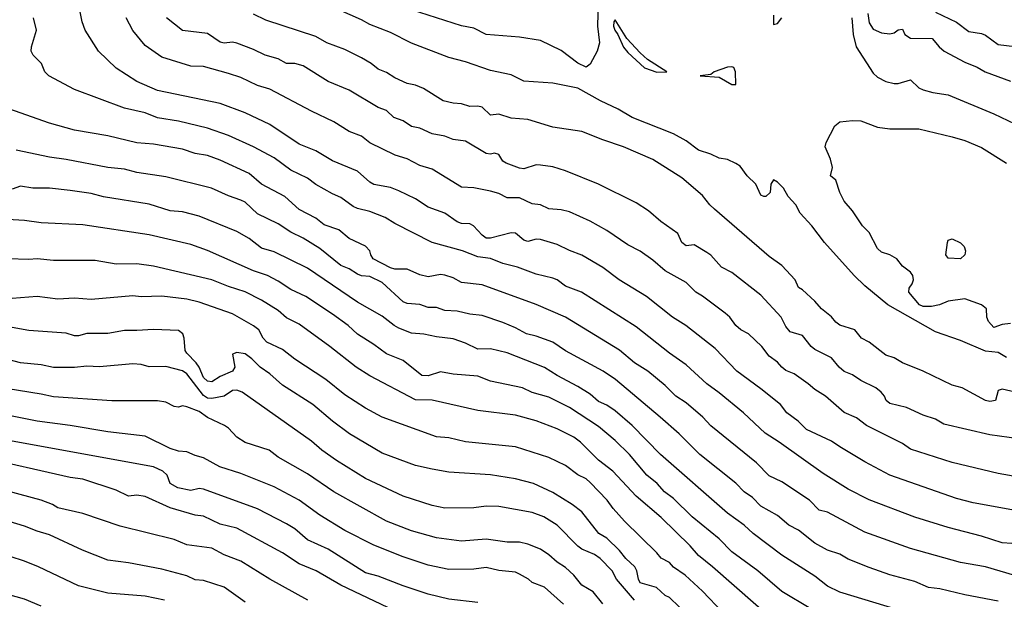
# Model space of a CAD drawing. Header units: metres. Extents: x -46681 to -43747, y -240911 to -237677.
# Tile 634 of 656: x -45464 to -45346, y -239050 to -238981. Entities that reach past the tile are written whole.
import ezdxf

# ---------------------------------------------------------------- set-up
doc = ezdxf.new("R2010")
doc.units = ezdxf.units.M
doc.layers.add('CONTOUR_INDEX', color=1, linetype='Continuous')
doc.layers.add('CONTOUR_INTER', color=3, linetype='Continuous')

msp = doc.modelspace()

# ---------------------------------------------------------------- linework, layer by layer
at = {"layer": 'CONTOUR_INDEX'}
for points, elevation in [([(-45394.65, -238978.52), (-45394.74, -238981.52), (-45394.5, -238983.52), (-45394.79, -238984.52), (-45395.6, -238986.08), (-45396.1, -238986.48), (-45397.1, -238985.99), (-45399.1, -238984.45), (-45401.6, -238983.27), (-45404.1, -238982.84), (-45408.1, -238982.52), (-45409.6, -238981.78), (-45411.1, -238981.51), (-45417.1, -238979.55)], 110), ([(-45340.1, -239040.54), (-45349.6, -239038.84), (-45351.6, -239038.33), (-45359.6, -239035.51), (-45362.6, -239033.9), (-45365.6, -239032.12), (-45366.6, -239031.4), (-45369.63, -239030.02), (-45370.62, -239029.02), (-45371.97, -239028.02), (-45372.76, -239027.02), (-45375.1, -239025.13), (-45377.99, -239023.02), (-45380.6, -239020.27), (-45384.14, -239017.52), (-45385.71, -239016.52), (-45388.86, -239014.02), (-45392.12, -239012.02), (-45394.1, -239010.54), (-45396.6, -239009.05), (-45398.1, -239008.51), (-45399.6, -239007.77), (-45401.6, -239007.19), (-45402.1, -239007.14), (-45403.1, -239007.43), (-45403.6, -239007.26), (-45404.6, -239006.41), (-45405.1, -239006.39), (-45407.6, -239007.02), (-45408.1, -239007), (-45408.6, -239006.64), (-45409.63, -239005.52), (-45410.1, -239005.3), (-45411.1, -239005.26), (-45411.6, -239005.04), (-45413.1, -239004.01), (-45415.1, -239003.28), (-45416.6, -239002.27), (-45418.6, -239001.31), (-45419.6, -239000.94), (-45421.6, -239000.57), (-45422.1, -239000.29), (-45423.6, -238998.98), (-45426.6, -238997.74), (-45428.6, -238996.51), (-45430.6, -238995.71), (-45434.1, -238993.37), (-45437.1, -238991.96), (-45440.1, -238990.82), (-45447.6, -238989.28), (-45450.1, -238988.18), (-45452.6, -238986.58), (-45454.72, -238984.52), (-45456.32, -238982.02), (-45456.66, -238981.02), (-45457.07, -238979.02)], 105), ([(-45365.62, -238993.02), (-45364.1, -238992.87), (-45363.1, -238992.93), (-45361.1, -238993.69), (-45359.6, -238993.89), (-45356.1, -238993.87), (-45352.1, -238994.82), (-45350.6, -238995.27), (-45348.6, -238996.11), (-45345.6, -238997.99)], 110), ([(-45345.1, -239017.27), (-45346.1, -239017.39), (-45347.1, -239017.74), (-45347.75, -239017.02), (-45347.94, -239016.52), (-45347.99, -239015.52), (-45348.6, -239015.02), (-45350.6, -239014.3), (-45352.6, -239014.6), (-45353.63, -239015.02), (-45354.6, -239015.24), (-45355.6, -239015.25), (-45356.02, -239015.02), (-45357.32, -239013.52), (-45357.26, -239013.02), (-45356.92, -239012.52), (-45356.77, -239012.02), (-45356.85, -239011.52), (-45357.1, -239011.09), (-45358.1, -239010.39), (-45358.77, -239009.52), (-45359.6, -239009.03), (-45360.6, -239008.7), (-45361.1, -239008.24), (-45362.1, -239006.34), (-45362.89, -239005.52), (-45364.1, -239003.73), (-45365.1, -239002.57), (-45365.63, -239001.52), (-45366.1, -239000.03), (-45366.73, -238999.52), (-45366.48, -238998.52), (-45366.73, -238997.52), (-45367.36, -238996.02), (-45367.26, -238995.52), (-45366.2, -238993.52), (-45365.62, -238993.02)], 110), ([(-45369.1, -239051.57), (-45372.6, -239049.51), (-45375.45, -239047.02), (-45378.6, -239044.72), (-45380.1, -239043.15), (-45383.34, -239040.52), (-45385.6, -239038.3), (-45386.69, -239037.52), (-45387.58, -239036.52), (-45388.8, -239035.52), (-45390.88, -239033.02), (-45392.6, -239031.35), (-45394.6, -239029.64), (-45398.1, -239027.39), (-45400.6, -239026.12), (-45402.6, -239025.56), (-45403.75, -239025.02), (-45407.6, -239024.2), (-45409.1, -239023.6), (-45412.1, -239023.36), (-45413.6, -239023.1), (-45415.1, -239023.58), (-45415.86, -239023.52), (-45418.1, -239021.72), (-45420.1, -239020.91), (-45421.6, -239019.78), (-45423.6, -239018.54), (-45424.71, -239017.52), (-45426.6, -239016.14), (-45429.81, -239014.02), (-45431.6, -239013.2), (-45433.1, -239012.18), (-45434.39, -239011.52), (-45436.1, -239010.94), (-45441.6, -239008.5), (-45443.6, -239007.78), (-45448.6, -239006.63), (-45456.6, -239005.42), (-45461.6, -239005.16), (-45463.6, -239004.9), (-45467.1, -239004.69)], 100), ([(-45394.1, -239050.98), (-45395.25, -239049.52), (-45396.6, -239048.73), (-45397.6, -239047.53), (-45398.6, -239046.6), (-45399.6, -239045.98), (-45400.6, -239045.07), (-45401.6, -239044.42), (-45403.1, -239043.8), (-45404.1, -239043.55), (-45405.6, -239043.57), (-45408.1, -239043.21), (-45411.1, -239043.44), (-45414.1, -239043.03), (-45417.1, -239042.2), (-45420.1, -239041.05), (-45426.44, -239037.52), (-45429.6, -239035.36), (-45433.1, -239033.35), (-45434.21, -239032.52), (-45437.1, -239031.59), (-45438.1, -239030.95), (-45439.1, -239029.86), (-45439.58, -239029.52), (-45441.6, -239028.58), (-45442.6, -239027.86), (-45444.1, -239027.31), (-45444.6, -239027.17), (-45445.1, -239027.34), (-45445.6, -239027.25), (-45446.6, -239026.75), (-45447.6, -239026.56), (-45453.1, -239026.59), (-45460.1, -239026.1), (-45461.6, -239025.75), (-45467.1, -239024.89)], 95), ([(-45437.1, -239050.78), (-45439.6, -239048.97), (-45442.1, -239048.18), (-45443.1, -239048.08), (-45444.1, -239047.61), (-45447.1, -239046.8), (-45451.1, -239046.05), (-45453.6, -239045.73), (-45456.64, -239044.52), (-45460.6, -239042.66), (-45462.1, -239042.25), (-45463.6, -239041.62), (-45478.73, -239037.02)], 90)]:
    msp.add_lwpolyline(points, dxfattribs=dict(at, elevation=elevation))
at = {"layer": 'CONTOUR_INTER'}
for points, elevation in [([(-45345.6, -239021.35), (-45346.6, -239020.75), (-45348.1, -239020.62), (-45351.1, -239019.31), (-45354.1, -239018.28), (-45359.86, -239015.02), (-45362.6, -239012.74), (-45363.87, -239011.52), (-45367.45, -239007.52), (-45368.98, -239005.52), (-45370.37, -239004.02), (-45370.9, -239003.02), (-45371.83, -239002.02), (-45372.39, -239001.02), (-45373.1, -239000.29), (-45373.6, -239000.01), (-45373.91, -239000.52), (-45373.98, -239001.52), (-45374.52, -239002.02), (-45374.74, -239002.02), (-45375.1, -239001.83), (-45375.7, -239000.52), (-45376.74, -238999.52), (-45377.6, -238998.38), (-45378.1, -238998.03), (-45379.1, -238997.57), (-45380.1, -238997.39), (-45381.1, -238996.9), (-45382.6, -238996.45), (-45384.1, -238995.32), (-45385.6, -238994.47), (-45390.57, -238992.52), (-45392.24, -238991.52), (-45394.36, -238990.52), (-45397.1, -238989), (-45400.1, -238988.37), (-45403.6, -238988.16), (-45405.1, -238987.38), (-45407.6, -238986.85), (-45410.6, -238985.82), (-45412.6, -238985.31), (-45417.1, -238983.57), (-45419.6, -238982.3), (-45422.1, -238981.33), (-45423.1, -238980.78), (-45428.17, -238978.52)], 109), ([(-45354.1, -238979.84), (-45351.6, -238981.05), (-45350.1, -238982.19), (-45348.6, -238982.4), (-45348.1, -238982.63), (-45346.6, -238983.73), (-45344.6, -238983.97)], 107), ([(-45342.6, -239043.9), (-45346.1, -239043.64), (-45348.6, -239042.82), (-45352.6, -239041.79), (-45356.6, -239040.54), (-45362.1, -239038.49), (-45364.6, -239037.17), (-45367.6, -239035.29), (-45372.9, -239031.52), (-45374.6, -239030.47), (-45377.2, -239028.02), (-45380.1, -239025.6), (-45381.6, -239024.53), (-45384.1, -239022.23), (-45386.1, -239020.83), (-45390.1, -239017.69), (-45396.68, -239013.52), (-45398.6, -239012.8), (-45399.6, -239012.04), (-45400.1, -239011.81), (-45402.1, -239011.33), (-45404.36, -239010.52), (-45406.1, -239010.08), (-45407.6, -239009.46), (-45409.1, -239009.25), (-45410.98, -239008.52), (-45414.6, -239007.53), (-45419.1, -239005.26), (-45420.26, -239004.52), (-45422.1, -239003.82), (-45423.6, -239003.46), (-45424.1, -239003.2), (-45425.6, -239002.11), (-45426.6, -239001.7), (-45428.6, -239000.56), (-45429.6, -238999.79), (-45431.6, -238998.85), (-45433.6, -238997.37), (-45436.1, -238996.04), (-45439.1, -238994.66), (-45441.6, -238993.81), (-45445.1, -238992.94), (-45447.6, -238992.57), (-45449.1, -238991.96), (-45451.6, -238991.39), (-45457.6, -238989.16), (-45460.66, -238987.52), (-45461.14, -238987.02), (-45461.56, -238986.02), (-45462.57, -238985.02), (-45462.79, -238984.52), (-45462.76, -238984.02), (-45462.15, -238982.02), (-45462.53, -238980.52)], 104), ([(-45344.1, -239035.74), (-45346.6, -239035.32), (-45352.1, -239033.98), (-45357.1, -239032.37), (-45358.1, -239031.71), (-45362.39, -239029.52), (-45363.6, -239028.61), (-45365.1, -239027.96), (-45367.35, -239026.02), (-45368.6, -239025.21), (-45369.41, -239024.52), (-45371.1, -239023.34), (-45372.1, -239022.93), (-45372.6, -239022.54), (-45373.1, -239021.91), (-45374.1, -239021.21), (-45374.98, -239020.02), (-45376.57, -239018.52), (-45377.51, -239018.02), (-45378.12, -239017.52), (-45378.85, -239016.52), (-45379.39, -239016.02), (-45382.1, -239013.98), (-45382.93, -239013.52), (-45384.1, -239012.35), (-45386.6, -239010.96), (-45388.1, -239009.67), (-45389.6, -239008.58), (-45391.1, -239007.83), (-45393.6, -239006.11), (-45395.6, -239004.96), (-45398.1, -239003.84), (-45399.1, -239003.62), (-45400.6, -239003.51), (-45401.6, -239003.02), (-45402.6, -239002.87), (-45404.1, -239002.18), (-45405.6, -239002.15), (-45406.6, -239001.65), (-45407.6, -239001.35), (-45409.6, -239000.98), (-45411.1, -239000.9), (-45414.6, -238998.74), (-45416.1, -238998.28), (-45417.6, -238997.48), (-45419.04, -238997.02), (-45422.1, -238995.57), (-45423.1, -238994.75), (-45424.6, -238994.18), (-45426.42, -238993.02), (-45429.1, -238991.74), (-45434.1, -238989.09), (-45435.6, -238988.65), (-45437.6, -238987.7), (-45439.1, -238987.22), (-45442.1, -238986.39), (-45443.6, -238986.34), (-45447.1, -238985.27), (-45449.1, -238983.86), (-45450.6, -238982.06), (-45451.39, -238980.52)], 106), ([(-45344.1, -239031.13), (-45347.6, -239030.67), (-45353.1, -239029.39), (-45354.1, -239028.79), (-45355.6, -239028.31), (-45357.6, -239027.37), (-45359.6, -239026.88), (-45360.03, -239026.52), (-45360.23, -239026.02), (-45360.64, -239025.52), (-45361.29, -239025.02), (-45363.1, -239024.14), (-45364.1, -239023.45), (-45365.1, -239023.03), (-45365.7, -239022.52), (-45366.6, -239021.4), (-45368.6, -239020.39), (-45369.07, -239020.02), (-45370.1, -239018.72), (-45371.6, -239018.28), (-45372.1, -239017.62), (-45372.67, -239016.52), (-45375.1, -239013.87), (-45378.6, -239011.13), (-45379.82, -239010.52), (-45381.1, -239009.06), (-45381.6, -239008.72), (-45383.1, -239007.83), (-45384.1, -239007.94), (-45384.59, -239007.52), (-45385.1, -239006.46), (-45387.13, -239005.02), (-45388.6, -239003.73), (-45390.1, -239002.77), (-45394.6, -239000.51), (-45398.6, -238998.93), (-45400.1, -238998.46), (-45401.6, -238998.23), (-45402.1, -238998.2), (-45403.6, -238998.68), (-45404.1, -238998.6), (-45405.73, -238998.02), (-45406.1, -238997.77), (-45406.6, -238996.97), (-45407.1, -238996.79), (-45407.6, -238996.9), (-45408.1, -238996.83), (-45410.6, -238995.34), (-45412.1, -238995.17), (-45413.1, -238994.77), (-45414.6, -238994.47), (-45416.1, -238993.8), (-45417.1, -238993.6), (-45418.1, -238992.9), (-45419.23, -238992.52), (-45420.1, -238991.68), (-45421.1, -238991.3), (-45424.6, -238989.22), (-45427.1, -238988.2), (-45430.1, -238986.3), (-45431.1, -238986.01), (-45432.1, -238986), (-45433.1, -238985.47), (-45434.68, -238985.02), (-45436.1, -238984.33), (-45438.1, -238983.57), (-45438.6, -238983.46), (-45439.6, -238983.56), (-45440.1, -238983.47), (-45441.6, -238982.4), (-45444.6, -238982.07), (-45446.52, -238980.52)], 107), ([(-45341.6, -239026.22), (-45346.1, -239025.16), (-45346.6, -239025.33), (-45346.9, -239026.52), (-45347.6, -239026.65), (-45348.1, -239026.53), (-45350.9, -239025.02), (-45352.1, -239024.69), (-45355.6, -239023), (-45358.1, -239022.02), (-45359.1, -239021.39), (-45360.1, -239021.07), (-45362.1, -239019.51), (-45363.01, -239019.02), (-45363.79, -239018.02), (-45365.6, -239017.46), (-45366.1, -239017.13), (-45366.6, -239016.47), (-45367.8, -239015.52), (-45368.6, -239014.57), (-45370.1, -239013.21), (-45370.6, -239012.95), (-45371, -239012.02), (-45372.6, -239010.31), (-45374.1, -239009.22), (-45380.69, -239003.52), (-45381.23, -239003.02), (-45382.1, -239001.87), (-45384.6, -238999.75), (-45388.1, -238997.56), (-45391.6, -238996.02), (-45394.1, -238995.21), (-45396.6, -238994.2), (-45400.1, -238993.68), (-45403.1, -238992.77), (-45405.1, -238992.58), (-45406.6, -238992.11), (-45407.6, -238992.24), (-45408.6, -238991.28), (-45409.1, -238991.13), (-45410.1, -238991.17), (-45411.1, -238990.87), (-45412.1, -238990.8), (-45413.27, -238990.52), (-45415.65, -238989.02), (-45416.6, -238988.63), (-45417.6, -238988.42), (-45419.1, -238987.76), (-45420.1, -238987.12), (-45421.1, -238986.71), (-45421.92, -238986.02), (-45423.1, -238985.35), (-45425.1, -238984.34), (-45427.25, -238983.52), (-45428.6, -238982.78), (-45434.6, -238980.81), (-45436.1, -238980.07)], 108), ([(-45392.6, -238980.77), (-45392.79, -238981.02), (-45392.81, -238981.52), (-45392.66, -238982.02), (-45392.29, -238982.52), (-45391.6, -238984.06), (-45391.1, -238984.69), (-45389.1, -238986.56), (-45387.6, -238987.07), (-45386.42, -238987.02), (-45388.71, -238985.52), (-45389.6, -238984.75), (-45391.23, -238983.02), (-45392.6, -238980.77)], 109), ([(-45373.6, -238980.19), (-45373.6, -238981.35), (-45373.1, -238981.23), (-45372.6, -238980.52)], 109), ([(-45364.18, -238980.52), (-45364.03, -238982.52), (-45363.63, -238984.02), (-45361.6, -238987.2), (-45361.1, -238987.68), (-45360.1, -238988.18), (-45359.1, -238988.44), (-45358.6, -238988.42), (-45357.1, -238988), (-45356.1, -238988.93), (-45355.6, -238989.2), (-45354.42, -238989.52), (-45352.6, -238989.78), (-45347.1, -238992.07), (-45344.6, -238993.28)], 109), ([(-45362.23, -238980.02), (-45362.1, -238981.14), (-45361.6, -238981.9), (-45360.6, -238982.33), (-45359.6, -238982.45), (-45359.1, -238982.34), (-45358.6, -238981.97), (-45358.1, -238981.89), (-45357.82, -238982.52), (-45357.1, -238982.97), (-45354.51, -238983.02), (-45353.68, -238984.02), (-45353.06, -238984.52), (-45350.6, -238985.87), (-45349.1, -238986.48), (-45348.13, -238987.02), (-45345.1, -238988.13)], 108), ([(-45379.1, -238986.45), (-45380.72, -238987.02), (-45381.1, -238987.33), (-45382.39, -238987.52), (-45380.1, -238987.66), (-45378.6, -238988.56), (-45378.1, -238988.54), (-45378.16, -238987.02), (-45378.36, -238986.52), (-45378.6, -238986.41), (-45379.1, -238986.45)], 109), ([(-45344.6, -239047.57), (-45348.1, -239046.54), (-45351.1, -239045.99), (-45357.1, -239044.31), (-45362.6, -239042.37), (-45367.1, -239039.95), (-45368.1, -239039.73), (-45369.26, -239038.52), (-45372.6, -239036.29), (-45374.1, -239035.59), (-45375.62, -239034.02), (-45381.1, -239029.58), (-45382.08, -239028.52), (-45384.1, -239026.83), (-45385.34, -239026.02), (-45386.6, -239024.73), (-45388.69, -239023.02), (-45390.28, -239022.02), (-45392.1, -239020.5), (-45398.6, -239016.51), (-45402.1, -239014.98), (-45408.6, -239012.62), (-45411.1, -239012.35), (-45412.1, -239011.78), (-45413.1, -239011.48), (-45413.6, -239011.4), (-45415.1, -239011.68), (-45416.1, -239011.44), (-45417.6, -239010.74), (-45419.1, -239010.74), (-45419.6, -239010.58), (-45421.69, -239009.52), (-45421.98, -239009.02), (-45422.1, -239008.52), (-45422.6, -239007.98), (-45424.6, -239007.06), (-45425.82, -239006.02), (-45427.6, -239005.4), (-45428.6, -239004.61), (-45430.6, -239003.59), (-45432.3, -239002.02), (-45435.1, -239000.54), (-45436.6, -238999.24), (-45440.1, -238997.62), (-45441.6, -238997.07), (-45443.1, -238996.84), (-45444.6, -238996.31), (-45448.1, -238995.71), (-45450.1, -238995.55), (-45453.6, -238994.7), (-45457.6, -238994.03), (-45460.6, -238993.21), (-45468.25, -238990.52)], 103), ([(-45346.6, -239050.66), (-45350.6, -239049.9), (-45353.6, -239049.19), (-45354.97, -239049.02), (-45356.6, -239048.28), (-45359.6, -239047.5), (-45362.1, -239046.62), (-45364.6, -239045.59), (-45365.6, -239044.99), (-45367.1, -239044.53), (-45368.6, -239043.68), (-45370.6, -239042.11), (-45371.75, -239041.52), (-45373.1, -239040.34), (-45375.1, -239039.24), (-45376.1, -239038.2), (-45377.1, -239037.5), (-45378.1, -239036.45), (-45382.45, -239033.02), (-45384.94, -239030.52), (-45387.19, -239028.52), (-45392.58, -239024.02), (-45394.07, -239023.02), (-45398.6, -239020.55), (-45400.1, -239019.52), (-45402.1, -239018.78), (-45403.28, -239018.52), (-45404.6, -239017.78), (-45406.1, -239017.17), (-45408.6, -239016.32), (-45410.1, -239016.16), (-45411.6, -239015.8), (-45413.1, -239015.73), (-45414.1, -239015.37), (-45415.1, -239015.35), (-45416.1, -239014.98), (-45417.6, -239014.87), (-45418.1, -239014.69), (-45420.6, -239012.36), (-45422.1, -239011.61), (-45423.1, -239011.53), (-45423.6, -239011.34), (-45424.6, -239010.71), (-45425.6, -239010.3), (-45428.1, -239008.25), (-45430.12, -239007.02), (-45431.6, -239006.3), (-45433.1, -239005.29), (-45435.6, -239004.1), (-45437.1, -239002.7), (-45437.6, -239002.43), (-45439.1, -239001.92), (-45441.12, -239001.02), (-45446.6, -238999.64), (-45450.1, -238999.11), (-45451.6, -238998.71), (-45453.6, -238998.54), (-45458.6, -238997.56), (-45460.6, -238997.28), (-45464.6, -238996.42)], 102), ([(-45358.6, -239051.69), (-45365.6, -239049.57), (-45367.1, -239048.84), (-45368.6, -239047.66), (-45372.6, -239045.14), (-45376.01, -239042.52), (-45377.1, -239041.51), (-45379.1, -239040.06), (-45387.18, -239033.02), (-45390.56, -239029.52), (-45392.6, -239027.77), (-45393.6, -239027.11), (-45394.6, -239026.66), (-45395.6, -239025.78), (-45397.1, -239024.84), (-45399.6, -239023.54), (-45401.1, -239022.58), (-45405.6, -239020.81), (-45407.6, -239020.34), (-45409.1, -239020.38), (-45410.6, -239019.65), (-45412.1, -239019.11), (-45414.1, -239018.88), (-45415.6, -239018.55), (-45417.1, -239018.42), (-45418.6, -239017.82), (-45419.18, -239017.52), (-45420.6, -239016.38), (-45423.6, -239014.72), (-45429.6, -239010.62), (-45433.6, -239008.67), (-45435.1, -239008.21), (-45436.6, -239007.06), (-45438.1, -239006.23), (-45442.6, -239004.38), (-45444.6, -239003.84), (-45446.1, -239003.72), (-45448.6, -239002.93), (-45454.1, -239002.03), (-45455.6, -239001.65), (-45458.1, -239001.3), (-45460.6, -239001.02), (-45462.6, -239001.02), (-45464.1, -239000.75), (-45465.1, -239001.14)], 101), ([(-45352.67, -239007.52), (-45352.6, -239007.27), (-45352.1, -239007.09), (-45351.1, -239007.59), (-45350.65, -239008.02), (-45350.49, -239008.52), (-45350.6, -239009.03), (-45351.1, -239009.5), (-45352.6, -239009.43), (-45352.88, -239009.02), (-45352.67, -239007.52)], 111), ([(-45373.1, -239053.38), (-45380.9, -239046.52), (-45382.6, -239045.18), (-45383.6, -239043.99), (-45387.1, -239040.59), (-45390.07, -239038.02), (-45392.88, -239035.02), (-45394.6, -239033.72), (-45396.8, -239031.52), (-45397.6, -239030.93), (-45399.6, -239029.92), (-45402.1, -239028.96), (-45404.6, -239028.28), (-45409.1, -239027.73), (-45414.6, -239026.48), (-45416.6, -239026.45), (-45422.1, -239023.58), (-45423.74, -239022.52), (-45426.91, -239020.02), (-45430.6, -239017.36), (-45432.1, -239016.58), (-45433.1, -239015.72), (-45435.1, -239014.46), (-45437.1, -239013.45), (-45439.1, -239012.84), (-45441.1, -239012.01), (-45448.1, -239010.37), (-45450.1, -239010.09), (-45452.6, -239010.15), (-45455.1, -239009.71), (-45460.1, -239009.7), (-45462.1, -239009.49), (-45463.1, -239009.58), (-45465.6, -239009.5)], 99), ([(-45379.66, -239052.02), (-45382.1, -239049.47), (-45384.22, -239047.52), (-45385.6, -239046.55), (-45386.1, -239046.01), (-45387.1, -239045.5), (-45387.6, -239044.84), (-45391.5, -239041.02), (-45392.87, -239039.52), (-45393.59, -239038.52), (-45395.6, -239036.37), (-45396.1, -239035.96), (-45397.1, -239035.47), (-45398.6, -239034.34), (-45400.6, -239033.38), (-45404.6, -239032.12), (-45410.6, -239031.48), (-45412.6, -239031.02), (-45414.1, -239030.91), (-45420.6, -239028.53), (-45422.6, -239027.44), (-45425.1, -239025.84), (-45427.38, -239024.02), (-45431.1, -239021.58), (-45432.6, -239020.39), (-45434.48, -239019.52), (-45434.92, -239019.02), (-45435.45, -239018.02), (-45436.1, -239017.54), (-45438.6, -239016.12), (-45442.6, -239014.73), (-45444.1, -239014.34), (-45447.1, -239013.97), (-45449.6, -239014.06), (-45450.6, -239013.94), (-45455.6, -239014.4), (-45457.6, -239014.22), (-45459.6, -239014.33), (-45462.1, -239014.03), (-45465.1, -239014.25)], 98), ([(-45382.6, -239053.57), (-45386.1, -239050.21), (-45386.6, -239049.96), (-45387.64, -239049.02), (-45389.6, -239048.45), (-45389.82, -239048.02), (-45389.99, -239047.02), (-45390.25, -239046.52), (-45391.35, -239045.52), (-45392.1, -239044.56), (-45393.6, -239043.07), (-45394.56, -239042.52), (-45396.6, -239039.93), (-45397.78, -239039.02), (-45400.1, -239037.58), (-45402.43, -239036.52), (-45404.6, -239035.94), (-45407.6, -239035.46), (-45412.6, -239035.16), (-45414.6, -239034.8), (-45416.6, -239034.35), (-45420.6, -239032.88), (-45424.54, -239030.52), (-45426.6, -239029), (-45428.95, -239027.02), (-45432.6, -239024.69), (-45434.1, -239023.34), (-45435.28, -239022.52), (-45436.27, -239021.52), (-45437.1, -239020.94), (-45438.1, -239020.77), (-45438.6, -239020.98), (-45438.33, -239022.52), (-45438.61, -239023.02), (-45440.1, -239023.64), (-45441.1, -239024.27), (-45441.6, -239024.2), (-45442.1, -239023.75), (-45442.62, -239022.52), (-45442.99, -239022.02), (-45444.1, -239020.86), (-45444.29, -239020.52), (-45444.4, -239019.02), (-45444.58, -239018.52), (-45445.1, -239018.13), (-45448.1, -239017.98), (-45450.1, -239018.13), (-45451.6, -239018.1), (-45453.6, -239018.46), (-45456.1, -239018.47), (-45457.1, -239018.74), (-45457.6, -239018.74), (-45458.6, -239018.43), (-45463.1, -239018.13), (-45465.1, -239017.74)], 97), ([(-45390.28, -239050.52), (-45392.45, -239048.02), (-45392.97, -239047.02), (-45394.4, -239045.52), (-45395.1, -239045.04), (-45396.6, -239044.41), (-45397.1, -239044.05), (-45399.6, -239041.5), (-45401.19, -239040.52), (-45402.6, -239040.01), (-45406.6, -239039.26), (-45408.1, -239039.23), (-45409.6, -239039.43), (-45413.1, -239039.48), (-45414.6, -239039.17), (-45418.1, -239038.04), (-45422.6, -239035.92), (-45426.1, -239033.74), (-45427.85, -239032.52), (-45429.1, -239031.4), (-45437.44, -239025.52), (-45438.1, -239025.29), (-45438.6, -239025.33), (-45439.61, -239026.02), (-45441.1, -239026.31), (-45441.6, -239026.25), (-45442.1, -239025.93), (-45444.1, -239023.32), (-45444.6, -239022.95), (-45446.6, -239022.43), (-45448.6, -239022.48), (-45449.6, -239022.2), (-45450.6, -239022.11), (-45454.6, -239022.48), (-45456.1, -239022.4), (-45457.6, -239022.57), (-45460.1, -239022.55), (-45461.6, -239022.23), (-45464.1, -239021.99), (-45465.6, -239021.61)], 96), ([(-45398.82, -239051.02), (-45401.1, -239048.96), (-45402.6, -239048.39), (-45403.01, -239048.02), (-45404.1, -239047.39), (-45404.6, -239047.18), (-45406.6, -239046.98), (-45408.1, -239046.59), (-45409.6, -239046.82), (-45412.6, -239046.85), (-45415.1, -239046.31), (-45418.1, -239045.33), (-45421.6, -239043.93), (-45425.1, -239042.17), (-45428.1, -239040.33), (-45430.6, -239038.52), (-45433.6, -239036.92), (-45437.6, -239035.32), (-45440.14, -239034.52), (-45442.1, -239033.41), (-45443.1, -239033.16), (-45444.1, -239032.71), (-45445.1, -239032.63), (-45446.1, -239032.31), (-45449.1, -239030.83), (-45453.6, -239030.31), (-45458.1, -239029.53), (-45462.1, -239029.02), (-45465.1, -239028.4)], 94), ([(-45409.1, -239050.81), (-45412.6, -239050.43), (-45415.1, -239049.82), (-45418.1, -239048.83), (-45421.1, -239047.64), (-45422.6, -239047.24), (-45427.1, -239044.39), (-45429.6, -239043.28), (-45431.1, -239041.96), (-45432.1, -239041.34), (-45435.6, -239039.56), (-45442.1, -239037.17), (-45442.6, -239037.09), (-45443.6, -239037.34), (-45445.18, -239037.02), (-45446.11, -239036.52), (-45446.47, -239035.52), (-45446.98, -239035.02), (-45448.1, -239034.51), (-45465.1, -239031.41)], 93), ([(-45419.1, -239051.8), (-45425.6, -239048.72), (-45428.56, -239047.02), (-45430.6, -239046.16), (-45432.6, -239044.84), (-45438.1, -239041.87), (-45440.1, -239041.38), (-45442.1, -239040.45), (-45443.1, -239040.31), (-45446.1, -239039.45), (-45449.1, -239038.09), (-45450.1, -239037.9), (-45451.1, -239038.04), (-45452.6, -239037.3), (-45456.6, -239035.99), (-45458.1, -239035.79), (-45469.1, -239033.29)], 92), ([(-45429.57, -239050.52), (-45434.1, -239047.99), (-45437.6, -239045.84), (-45439.6, -239045.1), (-45441.1, -239044.3), (-45444.1, -239043.87), (-45445.6, -239043.25), (-45452.1, -239041.65), (-45456.6, -239040.11), (-45459.6, -239039.45), (-45460.24, -239039.02), (-45461.58, -239038.52), (-45468.6, -239036.62)], 91), ([(-45446.76, -239050.52), (-45449.1, -239050.04), (-45453.6, -239049.68), (-45457.1, -239048.81), (-45461.91, -239046.52), (-45463.6, -239045.85), (-45467.1, -239044.73)], 89), ([(-45461.6, -239051.27), (-45463.6, -239050.4), (-45465.6, -239049.84)], 88)]:
    msp.add_lwpolyline(points, dxfattribs=dict(at, elevation=elevation))

doc.saveas('drawing.dxf')
